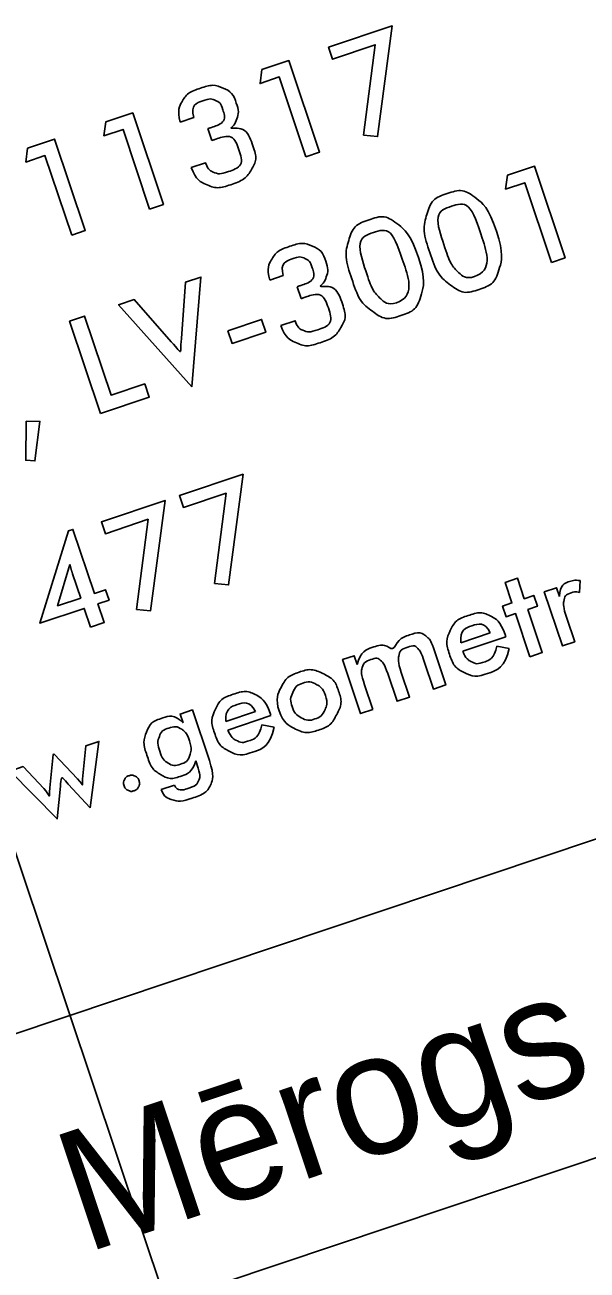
# Model space of a CAD drawing. Extents: x 469981 to 472086, y 246785 to 247785.
# Drawn here: x 471089.95 to 471094.6, y 247112.12 to 247122.41 of the extents above; entities that cross this region are included whole.
import ezdxf

# ---------------------------------------------------------------- set-up
doc = ezdxf.new("R2010")
doc.units = 0
doc.layers.add('RAMI_PLAN_####_TKST_#', color=7, linetype='Continuous')

msp = doc.modelspace()

# ---------------------------------------------------------------- linework, layer by layer
at = {"layer": 'RAMI_PLAN_####_TKST_#'}
msp.add_lwpolyline([(471602.966, 247280.789), (471091.912, 247109.483), (470998.155, 247389.187), (471509.208, 247560.493)], close=True, dxfattribs=at)
for points in [[(471092.751, 247121.502), (471092.848, 247122.249), (471092.495, 247122.13), (471092.462, 247122.229), (471092.988, 247122.405), (471092.867, 247121.491), (471092.751, 247121.502)], [(471092.274, 247121.324), (471092.053, 247121.983), (471091.895, 247121.929), (471091.91, 247122.044), (471092.134, 247122.119), (471092.387, 247121.362), (471092.274, 247121.324)], [(471090.982, 247120.891), (471090.762, 247121.55), (471090.603, 247121.497), (471090.619, 247121.611), (471090.842, 247121.686), (471091.096, 247120.929), (471090.982, 247120.891)], [(471091.347, 247121.648), (471091.235, 247121.61)], [(471091.495, 247121.458), (471091.462, 247121.556)], [(471090.337, 247120.675), (471090.116, 247121.333), (471089.958, 247121.28), (471089.973, 247121.394), (471090.196, 247121.469), (471090.45, 247120.713), (471090.337, 247120.675)], [(471091.326, 247121.234), (471091.445, 247121.273), (471091.447, 247121.267)], [(471094.305, 247120.45), (471094.084, 247121.109), (471093.926, 247121.056), (471093.941, 247121.17), (471094.165, 247121.245), (471094.418, 247120.488), (471094.305, 247120.45)], [(471091.244, 247119.821), (471091.278, 247120.286), (471091.406, 247120.329), (471091.332, 247119.42)], [(471092.087, 247120.341), (471091.975, 247120.303)], [(471092.235, 247120.151), (471092.202, 247120.249)], [(471091.332, 247119.42), (471090.725, 247120.1), (471090.854, 247120.143), (471091.161, 247119.794)], [(471090.576, 247119.2), (471090.32, 247119.964), (471090.444, 247120.006), (471090.663, 247119.353), (471090.941, 247119.446), (471090.978, 247119.335), (471090.576, 247119.2)], [(471091.628, 247119.884), (471091.907, 247119.978), (471091.942, 247119.873), (471091.663, 247119.78), (471091.628, 247119.884)], [(471092.066, 247119.927), (471092.185, 247119.967), (471092.187, 247119.96)], [(471089.96, 247119.138), (471090.075, 247119.135), (471090.033, 247118.809), (471089.957, 247118.814), (471089.96, 247119.138)], [(471091.518, 247117.795), (471091.615, 247118.542), (471091.261, 247118.424), (471091.228, 247118.522), (471091.755, 247118.698), (471091.634, 247117.784), (471091.518, 247117.795)], [(471090.872, 247117.579), (471090.969, 247118.326), (471090.616, 247118.207), (471090.583, 247118.305), (471091.11, 247118.482), (471090.988, 247117.568), (471090.872, 247117.579)], [(471090.493, 247117.434), (471090.441, 247117.589), (471090.075, 247117.466), (471090.312, 247118.231), (471090.347, 247118.243), (471090.525, 247117.713), (471090.618, 247117.744), (471090.647, 247117.658), (471090.554, 247117.627), (471090.606, 247117.472), (471090.493, 247117.434)], [(471090.323, 247117.951), (471090.221, 247117.611), (471090.412, 247117.675), (471090.345, 247117.874)], [(471094.127, 247117.19), (471094.008, 247117.546), (471093.93, 247117.52), (471093.9, 247117.609), (471093.978, 247117.635), (471093.922, 247117.804), (471094.024, 247117.838), (471094.08, 247117.669), (471094.158, 247117.696), (471094.188, 247117.607), (471094.11, 247117.58), (471094.229, 247117.224), (471094.127, 247117.19)], [(471094.543, 247117.819), (471094.536, 247117.721)], [(471094.431, 247117.509), (471094.497, 247117.314), (471094.395, 247117.279), (471094.245, 247117.726), (471094.347, 247117.76), (471094.371, 247117.688)], [(471093.555, 247117.305), (471093.798, 247117.387)], [(471093.927, 247117.354), (471093.571, 247117.235)], [(471093.921, 247117.373), (471093.927, 247117.354)], [(471092.828, 247116.754), (471092.726, 247116.72), (471092.577, 247117.166), (471092.673, 247117.198), (471092.697, 247117.125)], [(471093.329, 247117.262), (471093.431, 247116.956), (471093.329, 247116.922), (471093.253, 247117.151)], [(471093.852, 247117.278), (471093.954, 247117.259)], [(471093.063, 247117.059), (471093.131, 247116.856), (471093.028, 247116.821), (471092.951, 247117.05)], [(471092.76, 247116.957), (471092.828, 247116.754)], [(471091.258, 247116.642), (471091.234, 247116.715), (471091.336, 247116.75), (471091.476, 247116.332)], [(471091.612, 247116.654), (471091.856, 247116.736)], [(471091.985, 247116.703), (471091.629, 247116.583)], [(471091.978, 247116.722), (471091.985, 247116.703)], [(471091.909, 247116.627), (471092.011, 247116.608)], [(471073.595, 247108.616), (471097.299, 247116.562)], [(471090.429, 247116.206), (471090.455, 247116.454), (471090.562, 247116.49), (471090.489, 247115.94)], [(471090.157, 247116.105), (471090.185, 247116.382), (471090.193, 247116.385), (471090.385, 247116.181)], [(471090.244, 247116.12), (471090.217, 247115.849), (471089.828, 247116.244), (471089.936, 247116.281), (471090.108, 247116.1)], [(471091.383, 247116.269), (471091.364, 247116.328)], [(471090.489, 247115.94), (471090.309, 247116.137)], [(471091.077, 247116.093), (471091.187, 247116.129)], [(471074.39, 247106.246), (471098.093, 247114.192)]]:
    msp.add_lwpolyline(points, dxfattribs=at)
for points, degree in [([(471091.235, 247121.61), (471091.208, 247121.709), (471091.251, 247121.781), (471091.294, 247121.854), (471091.403, 247121.891), (471091.509, 247121.926), (471091.589, 247121.891), (471091.668, 247121.857), (471091.699, 247121.764), (471091.723, 247121.694), (471091.703, 247121.637), (471091.684, 247121.58), (471091.625, 247121.55), (471091.783, 247121.573), (471091.84, 247121.402), (471091.874, 247121.301), (471091.824, 247121.218), (471091.773, 247121.133), (471091.65, 247121.092), (471091.54, 247121.055), (471091.452, 247121.093), (471091.364, 247121.132), (471091.326, 247121.234)], 3), ([(471091.462, 247121.556), (471091.466, 247121.557), (471091.473, 247121.56), (471091.481, 247121.562), (471091.485, 247121.564), (471091.622, 247121.609), (471091.584, 247121.722), (471091.568, 247121.771), (471091.527, 247121.789), (471091.486, 247121.808), (471091.434, 247121.79), (471091.316, 247121.751), (471091.347, 247121.648)], 3), ([(471091.447, 247121.267), (471091.465, 247121.214), (471091.512, 247121.195), (471091.558, 247121.176), (471091.62, 247121.196), (471091.765, 247121.245), (471091.72, 247121.38), (471091.674, 247121.518), (471091.519, 247121.466), (471091.515, 247121.464), (471091.507, 247121.462), (471091.499, 247121.459), (471091.495, 247121.458)], 3), ([(471093.851, 247120.707), (471093.912, 247120.524), (471093.873, 247120.397), (471093.834, 247120.269), (471093.706, 247120.227), (471093.577, 247120.183), (471093.47, 247120.263), (471093.362, 247120.342), (471093.299, 247120.531), (471093.236, 247120.719), (471093.274, 247120.847), (471093.313, 247120.976), (471093.442, 247121.019), (471093.572, 247121.063), (471093.678, 247120.983), (471093.785, 247120.903), (471093.851, 247120.707)], 3), ([(471093.668, 247120.333), (471093.821, 247120.384), (471093.724, 247120.675), (471093.627, 247120.964), (471093.478, 247120.914), (471093.325, 247120.863), (471093.423, 247120.572), (471093.47, 247120.431), (471093.533, 247120.37), (471093.597, 247120.309), (471093.668, 247120.333)], 3), ([(471093.205, 247120.491), (471093.266, 247120.307), (471093.227, 247120.18), (471093.188, 247120.053), (471093.06, 247120.01), (471092.931, 247119.967), (471092.824, 247120.046), (471092.716, 247120.125), (471092.653, 247120.315), (471092.59, 247120.503), (471092.628, 247120.631), (471092.667, 247120.759), (471092.796, 247120.803), (471092.927, 247120.847), (471093.032, 247120.767), (471093.139, 247120.686), (471093.205, 247120.491)], 3), ([(471093.022, 247120.116), (471093.175, 247120.168), (471093.078, 247120.458), (471092.981, 247120.747), (471092.833, 247120.697), (471092.68, 247120.646), (471092.777, 247120.355), (471092.824, 247120.215), (471092.888, 247120.154), (471092.951, 247120.093), (471093.022, 247120.116)], 3), ([(471091.975, 247120.303), (471091.947, 247120.402), (471091.991, 247120.475), (471092.034, 247120.547), (471092.143, 247120.584), (471092.248, 247120.619), (471092.328, 247120.585), (471092.408, 247120.55), (471092.439, 247120.457), (471092.462, 247120.387), (471092.443, 247120.33), (471092.424, 247120.273), (471092.364, 247120.243), (471092.522, 247120.266), (471092.58, 247120.095), (471092.613, 247119.994), (471092.563, 247119.911), (471092.513, 247119.827), (471092.389, 247119.785), (471092.279, 247119.748), (471092.191, 247119.787), (471092.103, 247119.825), (471092.066, 247119.927)], 3), ([(471092.202, 247120.249), (471092.205, 247120.25), (471092.213, 247120.253), (471092.22, 247120.255), (471092.224, 247120.257), (471092.361, 247120.303), (471092.323, 247120.415), (471092.307, 247120.464), (471092.266, 247120.482), (471092.225, 247120.501), (471092.173, 247120.483), (471092.056, 247120.444), (471092.087, 247120.341)], 3), ([(471092.187, 247119.96), (471092.205, 247119.907), (471092.251, 247119.888), (471092.298, 247119.869), (471092.36, 247119.889), (471092.505, 247119.938), (471092.46, 247120.073), (471092.413, 247120.211), (471092.258, 247120.159), (471092.254, 247120.158), (471092.247, 247120.155), (471092.239, 247120.152), (471092.235, 247120.151)], 3), ([(471091.161, 247119.794), (471091.215, 247119.733), (471091.243, 247119.685), (471091.238, 247119.745), (471091.244, 247119.821)], 3), ([(471090.345, 247117.874), (471090.334, 247117.906), (471090.323, 247117.951)], 2), ([(471094.371, 247117.688), (471094.375, 247117.785), (471094.453, 247117.811), (471094.496, 247117.826), (471094.543, 247117.819)], 3), ([(471094.536, 247117.721), (471094.504, 247117.73), (471094.467, 247117.718), (471094.414, 247117.7), (471094.407, 247117.649), (471094.4, 247117.602), (471094.431, 247117.509)], 3), ([(471093.954, 247117.259), (471093.924, 247117.101), (471093.775, 247117.051), (471093.668, 247117.015), (471093.583, 247117.059), (471093.497, 247117.103), (471093.461, 247117.212), (471093.426, 247117.317), (471093.468, 247117.406), (471093.511, 247117.496), (471093.615, 247117.53), (471093.722, 247117.566), (471093.803, 247117.525), (471093.884, 247117.484), (471093.921, 247117.373)], 3), ([(471093.798, 247117.387), (471093.754, 247117.481), (471093.645, 247117.445), (471093.546, 247117.412), (471093.555, 247117.305)], 3), ([(471092.697, 247117.125), (471092.726, 247117.234), (471092.828, 247117.268), (471092.931, 247117.302), (471092.996, 247117.226), (471093.034, 247117.337), (471093.132, 247117.37), (471093.222, 247117.4), (471093.281, 247117.349), (471093.307, 247117.328), (471093.329, 247117.262)], 3), ([(471093.253, 247117.151), (471093.228, 247117.224), (471093.21, 247117.246), (471093.176, 247117.289), (471093.117, 247117.269), (471093.053, 247117.248), (471093.042, 247117.196), (471093.033, 247117.15), (471093.063, 247117.059)], 3), ([(471093.571, 247117.235), (471093.596, 247117.173), (471093.641, 247117.149), (471093.686, 247117.125), (471093.742, 247117.144), (471093.835, 247117.175), (471093.852, 247117.278)], 3), ([(471092.053, 247116.741), (471092.02, 247116.841), (471092.068, 247116.935), (471092.117, 247117.028), (471092.217, 247117.062), (471092.32, 247117.096), (471092.415, 247117.05), (471092.511, 247117.004), (471092.544, 247116.906), (471092.578, 247116.805), (471092.529, 247116.713), (471092.479, 247116.617), (471092.378, 247116.583), (471092.278, 247116.549), (471092.182, 247116.595), (471092.087, 247116.642), (471092.053, 247116.741)], 3), ([(471092.951, 247117.05), (471092.925, 247117.129), (471092.896, 247117.156), (471092.865, 247117.184), (471092.813, 247117.167), (471092.75, 247117.146), (471092.736, 247117.084), (471092.729, 247117.05), (471092.76, 247116.957)], 3), ([(471092.436, 247116.869), (471092.415, 247116.931), (471092.361, 247116.961), (471092.306, 247116.99), (471092.249, 247116.971), (471092.192, 247116.951), (471092.166, 247116.895), (471092.14, 247116.839), (471092.161, 247116.777), (471092.182, 247116.714), (471092.236, 247116.685), (471092.291, 247116.656), (471092.348, 247116.675), (471092.405, 247116.694), (471092.431, 247116.75), (471092.457, 247116.806), (471092.436, 247116.869)], 3), ([(471092.011, 247116.608), (471091.982, 247116.45), (471091.833, 247116.4), (471091.726, 247116.364), (471091.64, 247116.408), (471091.555, 247116.452), (471091.518, 247116.561), (471091.483, 247116.666), (471091.526, 247116.755), (471091.569, 247116.845), (471091.672, 247116.879), (471091.78, 247116.915), (471091.86, 247116.874), (471091.941, 247116.833), (471091.978, 247116.722)], 3), ([(471091.856, 247116.736), (471091.811, 247116.83), (471091.703, 247116.794), (471091.604, 247116.76), (471091.612, 247116.654)], 3), ([(471091.364, 247116.328), (471091.335, 247116.233), (471091.242, 247116.202), (471091.148, 247116.171), (471091.072, 247116.216), (471090.996, 247116.262), (471090.959, 247116.376), (471090.923, 247116.483), (471090.956, 247116.567), (471090.99, 247116.651), (471091.079, 247116.68), (471091.191, 247116.718), (471091.258, 247116.642)], 3), ([(471091.311, 247116.495), (471091.288, 247116.564), (471091.243, 247116.592), (471091.198, 247116.619), (471091.14, 247116.6), (471091.082, 247116.581), (471091.062, 247116.53), (471091.042, 247116.479), (471091.066, 247116.408), (471091.09, 247116.337), (471091.135, 247116.31), (471091.18, 247116.282), (471091.238, 247116.301), (471091.292, 247116.319), (471091.313, 247116.371), (471091.334, 247116.426), (471091.311, 247116.495)], 3), ([(471091.629, 247116.583), (471091.653, 247116.522), (471091.699, 247116.498), (471091.744, 247116.474), (471091.799, 247116.493), (471091.892, 247116.524), (471091.909, 247116.627)], 3), ([(471091.476, 247116.332), (471091.518, 247116.204), (471091.487, 247116.134), (471091.454, 247116.061), (471091.327, 247116.018), (471091.234, 247115.987), (471091.167, 247116.008), (471091.099, 247116.029), (471091.077, 247116.093)], 3), ([(471091.187, 247116.129), (471091.211, 247116.072), (471091.302, 247116.102), (471091.37, 247116.125), (471091.388, 247116.166), (471091.404, 247116.203), (471091.383, 247116.269)], 3), ([(471090.309, 247116.137), (471090.274, 247116.176), (471090.246, 247116.215), (471090.246, 247116.14), (471090.244, 247116.12)], 3), ([(471090.385, 247116.181), (471090.419, 247116.145), (471090.433, 247116.108), (471090.424, 247116.162), (471090.429, 247116.206)], 3), ([(471090.771, 247116.123), (471090.762, 247116.149), (471090.774, 247116.173), (471090.786, 247116.197), (471090.811, 247116.206), (471090.837, 247116.215), (471090.861, 247116.202), (471090.885, 247116.19), (471090.894, 247116.164), (471090.903, 247116.138), (471090.891, 247116.115), (471090.879, 247116.091), (471090.853, 247116.082), (471090.827, 247116.073), (471090.803, 247116.085), (471090.779, 247116.097), (471090.771, 247116.123)], 3), ([(471090.108, 247116.1), (471090.13, 247116.076), (471090.161, 247116.016), (471090.151, 247116.049), (471090.157, 247116.105)], 3)]:
    msp.add_open_spline(points, degree=degree, dxfattribs=at)

# ---------------------------------------------------------------- texts
msp.add_text('Mērogs', height=1, rotation=18.5312, dxfattribs=at).set_placement((471090.45, 247112.255))

doc.saveas('drawing.dxf')
